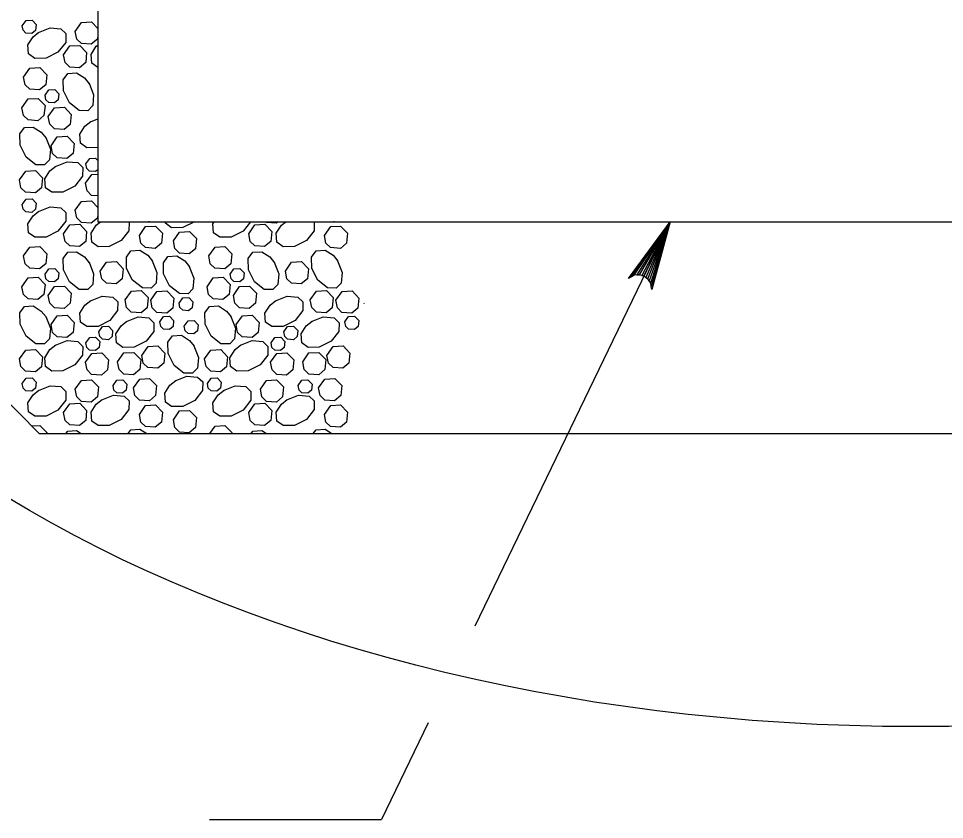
# Model space of a CAD drawing. Extents: x 636530 to 644067, y 294168 to 299122.
# Drawn here: x 638583.31 to 638623.3, y 297807.45 to 297842.04 of the extents above; entities that cross this region are included whole.
import ezdxf

# ---------------------------------------------------------------- set-up
doc = ezdxf.new("R2010")
doc.units = 0
doc.layers.add('1', color=7, linetype='Continuous')

msp = doc.modelspace()

# ---------------------------------------------------------------- linework, layer by layer
at = {"layer": '1'}
for p, q in [((638586.73, 297845.45), (638586.73, 297833.258)), ((638584.205, 297824.114), (638572.013, 297836.306)), ((638586.73, 297833.258), (638651.603, 297833.258)), ((638611.451, 297833.258), (638603.014, 297815.797)), ((638584.205, 297824.114), (638654.128, 297824.114)), ((638600.996, 297811.62), (638598.981, 297807.449)), ((638591.562, 297807.449), (638598.981, 297807.449))]:
    msp.add_line(p, q, dxfattribs=at)
for points in [[(638583.47, 297841.726), (638583.631, 297841.955), (638583.889, 297841.97), (638584.068, 297841.784), (638584.042, 297841.524), (638583.883, 297841.392), (638583.628, 297841.41), (638583.509, 297841.526), (638583.47, 297841.726)], [(638584.166, 297841.431), (638584.669, 297841.631), (638585.132, 297841.591), (638585.351, 297841.382), (638585.344, 297841.007), (638585.011, 297840.581), (638584.496, 297840.323), (638584.01, 297840.315), (638583.737, 297840.509), (638583.711, 297840.896), (638583.933, 297841.242), (638584.187, 297841.444)], [(638585.76, 297841.48), (638586.029, 297841.863), (638586.458, 297841.887), (638586.73, 297841.605)], [(638586.73, 297841.315), (638586.713, 297841.144), (638586.448, 297840.924), (638586.024, 297840.954), (638585.825, 297841.148), (638585.76, 297841.48)], [(638585.254, 297840.468), (638585.523, 297840.851), (638585.952, 297840.875), (638586.25, 297840.566), (638586.207, 297840.132), (638585.942, 297839.912), (638585.518, 297839.942), (638585.319, 297840.136), (638585.254, 297840.468)], [(638586.73, 297839.917), (638586.47, 297840.102), (638586.444, 297840.489), (638586.666, 297840.835), (638586.73, 297840.886)], [(638583.529, 297839.508), (638583.798, 297839.891), (638584.227, 297839.915), (638584.526, 297839.606), (638584.483, 297839.172), (638584.218, 297838.952), (638583.794, 297838.982), (638583.594, 297839.176), (638583.529, 297839.508)], [(638586.352, 297839.238), (638586.552, 297838.735), (638586.512, 297838.273), (638586.303, 297838.053), (638585.928, 297838.061), (638585.502, 297838.394), (638585.244, 297838.909), (638585.236, 297839.395), (638585.43, 297839.668), (638585.817, 297839.694), (638586.162, 297839.472), (638586.365, 297839.218)], [(638584.453, 297838.725), (638584.615, 297838.954), (638584.872, 297838.969), (638585.051, 297838.783), (638585.025, 297838.523), (638584.866, 297838.391), (638584.612, 297838.409), (638584.492, 297838.525), (638584.453, 297838.725)], [(638583.454, 297838.18), (638583.723, 297838.563), (638584.152, 297838.587), (638584.451, 297838.278), (638584.407, 297837.844), (638584.142, 297837.623), (638583.718, 297837.654), (638583.519, 297837.848), (638583.454, 297838.18)], [(638584.59, 297837.8), (638584.859, 297838.183), (638585.288, 297838.207), (638585.587, 297837.898), (638585.544, 297837.464), (638585.279, 297837.244), (638584.855, 297837.274), (638584.655, 297837.468), (638584.59, 297837.8)], [(638586.73, 297836.468), (638586.255, 297836.459), (638585.982, 297836.653), (638585.956, 297837.04), (638586.178, 297837.386), (638586.432, 297837.589)], [(638586.411, 297837.576), (638586.73, 297837.702)], [(638584.481, 297836.896), (638584.681, 297836.393), (638584.641, 297835.931), (638584.432, 297835.711), (638584.057, 297835.718), (638583.631, 297836.051), (638583.373, 297836.566), (638583.365, 297837.052), (638583.559, 297837.325), (638583.946, 297837.351), (638584.292, 297837.129), (638584.494, 297836.875)], [(638584.71, 297836.542), (638584.979, 297836.924), (638585.408, 297836.949), (638585.707, 297836.639), (638585.663, 297836.206), (638585.398, 297835.985), (638584.974, 297836.016), (638584.775, 297836.209), (638584.71, 297836.542)], [(638586.219, 297835.761), (638586.38, 297835.991), (638586.638, 297836.006), (638586.73, 297835.909)], [(638584.898, 297835.652), (638585.401, 297835.852), (638585.863, 297835.812), (638586.083, 297835.603), (638586.076, 297835.228), (638585.742, 297834.802), (638585.227, 297834.544), (638584.742, 297834.536), (638584.468, 297834.73), (638584.442, 297835.117), (638584.664, 297835.463), (638584.918, 297835.665)], [(638586.73, 297835.509), (638586.632, 297835.427), (638586.377, 297835.446), (638586.258, 297835.562), (638586.219, 297835.761)], [(638583.347, 297835.063), (638583.616, 297835.445), (638584.045, 297835.47), (638584.344, 297835.16), (638584.301, 297834.727), (638584.035, 297834.506), (638583.611, 297834.537), (638583.412, 297834.73), (638583.347, 297835.063)], [(638586.201, 297834.921), (638586.47, 297835.303), (638586.73, 297835.318)], [(638586.73, 297834.375), (638586.465, 297834.395), (638586.266, 297834.588), (638586.201, 297834.921)], [(638583.47, 297834), (638583.631, 297834.23), (638583.889, 297834.244), (638584.068, 297834.059), (638584.042, 297833.798), (638583.883, 297833.666), (638583.628, 297833.684), (638583.509, 297833.801), (638583.47, 297834)], [(638585.76, 297833.754), (638586.029, 297834.137), (638586.458, 297834.162), (638586.73, 297833.879)], [(638584.166, 297833.705), (638584.669, 297833.905), (638585.132, 297833.865), (638585.351, 297833.656), (638585.344, 297833.281), (638585.011, 297832.855), (638584.496, 297832.597), (638584.01, 297832.589), (638583.737, 297832.783), (638583.711, 297833.17), (638583.933, 297833.516), (638584.187, 297833.718)], [(638586.73, 297833.59), (638586.713, 297833.418), (638586.448, 297833.198), (638586.024, 297833.229), (638585.825, 297833.422), (638585.76, 297833.754)], [(638588.075, 297833.258), (638588.084, 297833.249), (638588.077, 297832.874), (638587.744, 297832.448), (638587.229, 297832.191), (638586.743, 297832.182), (638586.47, 297832.376), (638586.444, 297832.763), (638586.666, 297833.109), (638586.853, 297833.258)], [(638588.964, 297833.258), (638588.961, 297833.256), (638588.928, 297833.258)], [(638590.902, 297833.258), (638590.406, 297833.01), (638589.921, 297833.002), (638589.648, 297833.196), (638589.643, 297833.258)], [(638593.322, 297833.258), (638593.006, 297832.855), (638592.491, 297832.597), (638592.006, 297832.589), (638591.732, 297832.783), (638591.706, 297833.17), (638591.763, 297833.258)], [(638594.516, 297833.258), (638594.443, 297833.198), (638594.019, 297833.229), (638593.989, 297833.258)], [(638596.07, 297833.258), (638596.08, 297833.249), (638596.073, 297832.874), (638595.739, 297832.448), (638595.224, 297832.191), (638594.739, 297832.182), (638594.465, 297832.376), (638594.439, 297832.763), (638594.661, 297833.109), (638594.848, 297833.258)], [(638596.959, 297833.258), (638596.956, 297833.256), (638596.923, 297833.258)], [(638611.451, 297833.258), (638610.657, 297830.329), (638610.635, 297830.468), (638610.613, 297830.606), (638610.549, 297830.703), (638610.485, 297830.799), (638610.402, 297830.858), (638610.32, 297830.917), (638610.222, 297830.945), (638610.125, 297830.973), (638610.009, 297830.964), (638609.893, 297830.954), (638609.771, 297830.885), (638609.65, 297830.816), (638611.451, 297833.258), (638609.771, 297830.885), (638609.893, 297830.954), (638611.451, 297833.258), (638610.009, 297830.964), (638610.125, 297830.973), (638611.451, 297833.258), (638610.222, 297830.945), (638610.32, 297830.917), (638611.451, 297833.258), (638610.402, 297830.858), (638610.485, 297830.799), (638611.451, 297833.258), (638610.549, 297830.703), (638610.613, 297830.606), (638611.451, 297833.258), (638610.635, 297830.468)], [(638585.254, 297832.742), (638585.523, 297833.125), (638585.952, 297833.15), (638586.25, 297832.84), (638586.207, 297832.406), (638585.942, 297832.186), (638585.518, 297832.217), (638585.319, 297832.41), (638585.254, 297832.742)], [(638588.526, 297832.667), (638588.794, 297833.05), (638589.224, 297833.074), (638589.522, 297832.765), (638589.479, 297832.331), (638589.214, 297832.111), (638588.79, 297832.141), (638588.591, 297832.335), (638588.526, 297832.667)], [(638589.996, 297832.433), (638590.265, 297832.816), (638590.694, 297832.84), (638590.992, 297832.531), (638590.949, 297832.097), (638590.684, 297831.876), (638590.26, 297831.907), (638590.061, 297832.101), (638589.996, 297832.433)], [(638593.249, 297832.742), (638593.518, 297833.125), (638593.947, 297833.15), (638594.246, 297832.84), (638594.203, 297832.406), (638593.937, 297832.186), (638593.513, 297832.217), (638593.314, 297832.41), (638593.249, 297832.742)], [(638596.521, 297832.667), (638596.79, 297833.05), (638597.219, 297833.074), (638597.518, 297832.765), (638597.474, 297832.331), (638597.209, 297832.111), (638596.785, 297832.141), (638596.586, 297832.335), (638596.521, 297832.667)], [(638583.529, 297831.783), (638583.798, 297832.165), (638584.227, 297832.19), (638584.526, 297831.88), (638584.483, 297831.447), (638584.218, 297831.226), (638583.794, 297831.257), (638583.594, 297831.45), (638583.529, 297831.783)], [(638589.085, 297831.578), (638589.285, 297831.075), (638589.245, 297830.612), (638589.036, 297830.393), (638588.661, 297830.4), (638588.235, 297830.733), (638587.977, 297831.248), (638587.969, 297831.734), (638588.163, 297832.007), (638588.55, 297832.033), (638588.895, 297831.811), (638589.098, 297831.557)], [(638591.525, 297831.783), (638591.794, 297832.165), (638592.223, 297832.19), (638592.521, 297831.88), (638592.478, 297831.447), (638592.213, 297831.226), (638591.789, 297831.257), (638591.59, 297831.45), (638591.525, 297831.783)], [(638597.081, 297831.578), (638597.28, 297831.075), (638597.24, 297830.612), (638597.031, 297830.393), (638596.656, 297830.4), (638596.23, 297830.733), (638595.973, 297831.248), (638595.964, 297831.734), (638596.158, 297832.007), (638596.545, 297832.033), (638596.891, 297831.811), (638597.093, 297831.557)], [(638586.352, 297831.513), (638586.552, 297831.01), (638586.512, 297830.547), (638586.303, 297830.328), (638585.928, 297830.335), (638585.502, 297830.668), (638585.244, 297831.183), (638585.236, 297831.669), (638585.43, 297831.942), (638585.817, 297831.968), (638586.162, 297831.746), (638586.365, 297831.492)], [(638590.679, 297831.334), (638590.879, 297830.831), (638590.839, 297830.368), (638590.63, 297830.149), (638590.255, 297830.156), (638589.829, 297830.489), (638589.572, 297831.004), (638589.563, 297831.49), (638589.757, 297831.763), (638590.144, 297831.789), (638590.49, 297831.567), (638590.692, 297831.313)], [(638594.347, 297831.513), (638594.547, 297831.01), (638594.507, 297830.547), (638594.298, 297830.328), (638593.923, 297830.335), (638593.497, 297830.668), (638593.24, 297831.183), (638593.231, 297831.669), (638593.425, 297831.942), (638593.812, 297831.968), (638594.158, 297831.746), (638594.36, 297831.492)], [(638584.453, 297830.999), (638584.615, 297831.228), (638584.872, 297831.243), (638585.051, 297831.057), (638585.025, 297830.797), (638584.866, 297830.665), (638584.612, 297830.683), (638584.492, 297830.799), (638584.453, 297830.999)], [(638586.835, 297831.132), (638587.104, 297831.515), (638587.533, 297831.539), (638587.832, 297831.23), (638587.789, 297830.796), (638587.524, 297830.575), (638587.1, 297830.606), (638586.9, 297830.799), (638586.835, 297831.132)], [(638592.449, 297830.999), (638592.61, 297831.228), (638592.868, 297831.243), (638593.047, 297831.057), (638593.021, 297830.797), (638592.862, 297830.665), (638592.607, 297830.683), (638592.488, 297830.799), (638592.449, 297830.999)], [(638594.831, 297831.132), (638595.099, 297831.515), (638595.529, 297831.539), (638595.827, 297831.23), (638595.784, 297830.796), (638595.519, 297830.575), (638595.095, 297830.606), (638594.896, 297830.799), (638594.831, 297831.132)], [(638583.454, 297830.454), (638583.723, 297830.837), (638584.152, 297830.861), (638584.451, 297830.552), (638584.407, 297830.118), (638584.142, 297829.898), (638583.718, 297829.928), (638583.519, 297830.122), (638583.454, 297830.454)], [(638591.449, 297830.454), (638591.718, 297830.837), (638592.148, 297830.861), (638592.446, 297830.552), (638592.403, 297830.118), (638592.138, 297829.898), (638591.714, 297829.928), (638591.514, 297830.122), (638591.45, 297830.454)], [(638584.59, 297830.075), (638584.859, 297830.457), (638585.288, 297830.482), (638585.587, 297830.172), (638585.544, 297829.738), (638585.279, 297829.518), (638584.855, 297829.549), (638584.655, 297829.742), (638584.59, 297830.074)], [(638592.586, 297830.075), (638592.855, 297830.457), (638593.284, 297830.482), (638593.582, 297830.172), (638593.539, 297829.738), (638593.274, 297829.518), (638592.85, 297829.549), (638592.651, 297829.742), (638592.586, 297830.074)], [(638586.411, 297829.85), (638586.914, 297830.049), (638587.377, 297830.009), (638587.596, 297829.801), (638587.589, 297829.426), (638587.256, 297829), (638586.741, 297828.742), (638586.255, 297828.733), (638585.982, 297828.928), (638585.956, 297829.314), (638586.178, 297829.66), (638586.432, 297829.863)], [(638587.911, 297829.885), (638588.18, 297830.268), (638588.61, 297830.292), (638588.908, 297829.983), (638588.865, 297829.549), (638588.6, 297829.328), (638588.176, 297829.359), (638587.976, 297829.552), (638587.912, 297829.885)], [(638589.018, 297829.869), (638589.286, 297830.251), (638589.716, 297830.276), (638590.014, 297829.966), (638589.971, 297829.533), (638589.706, 297829.312), (638589.282, 297829.343), (638589.083, 297829.536), (638589.018, 297829.869)], [(638590.241, 297829.751), (638590.402, 297829.98), (638590.66, 297829.995), (638590.839, 297829.809), (638590.813, 297829.549), (638590.654, 297829.417), (638590.4, 297829.435), (638590.28, 297829.551), (638590.241, 297829.75)], [(638594.407, 297829.85), (638594.91, 297830.049), (638595.372, 297830.009), (638595.592, 297829.801), (638595.585, 297829.426), (638595.251, 297829), (638594.736, 297828.742), (638594.251, 297828.733), (638593.977, 297828.928), (638593.951, 297829.314), (638594.173, 297829.66), (638594.427, 297829.863)], [(638595.907, 297829.885), (638596.176, 297830.268), (638596.605, 297830.292), (638596.903, 297829.983), (638596.86, 297829.549), (638596.595, 297829.328), (638596.171, 297829.359), (638595.972, 297829.552), (638595.907, 297829.885)], [(638597.013, 297829.869), (638597.282, 297830.251), (638597.711, 297830.276), (638598.01, 297829.966), (638597.967, 297829.533), (638597.701, 297829.312), (638597.277, 297829.343), (638597.078, 297829.536), (638597.013, 297829.869)], [(638584.481, 297829.17), (638584.681, 297828.667), (638584.641, 297828.205), (638584.432, 297827.985), (638584.057, 297827.992), (638583.631, 297828.326), (638583.373, 297828.841), (638583.365, 297829.326), (638583.559, 297829.599), (638583.946, 297829.625), (638584.292, 297829.404), (638584.494, 297829.15)], [(638592.477, 297829.17), (638592.676, 297828.667), (638592.636, 297828.205), (638592.427, 297827.985), (638592.052, 297827.992), (638591.626, 297828.326), (638591.369, 297828.841), (638591.36, 297829.326), (638591.554, 297829.599), (638591.941, 297829.625), (638592.287, 297829.404), (638592.49, 297829.15)], [(638598.244, 297829.71), (638598.237, 297829.75)], [(638584.71, 297828.816), (638584.979, 297829.199), (638585.408, 297829.223), (638585.707, 297828.914), (638585.663, 297828.48), (638585.398, 297828.259), (638584.974, 297828.29), (638584.775, 297828.483), (638584.71, 297828.816)], [(638589.409, 297828.943), (638589.57, 297829.173), (638589.828, 297829.188), (638590.007, 297829.002), (638589.981, 297828.742), (638589.822, 297828.609), (638589.567, 297828.628), (638589.448, 297828.744), (638589.409, 297828.943)], [(638592.705, 297828.816), (638592.974, 297829.199), (638593.404, 297829.223), (638593.702, 297828.914), (638593.659, 297828.48), (638593.394, 297828.259), (638592.97, 297828.29), (638592.77, 297828.483), (638592.705, 297828.816)], [(638597.404, 297828.943), (638597.566, 297829.173), (638597.823, 297829.188), (638598.002, 297829.002), (638597.976, 297828.742), (638597.817, 297828.609), (638597.563, 297828.628), (638597.443, 297828.744), (638597.404, 297828.943)], [(638587.972, 297828.951), (638588.475, 297829.151), (638588.937, 297829.111), (638589.157, 297828.902), (638589.15, 297828.527), (638588.817, 297828.101), (638588.301, 297827.843), (638587.816, 297827.835), (638587.543, 297828.029), (638587.517, 297828.416), (638587.738, 297828.762), (638587.992, 297828.964)], [(638590.468, 297828.754), (638590.629, 297828.984), (638590.887, 297828.999), (638591.066, 297828.813), (638591.04, 297828.553), (638590.881, 297828.42), (638590.627, 297828.439), (638590.507, 297828.555), (638590.468, 297828.754)], [(638595.967, 297828.951), (638596.471, 297829.151), (638596.933, 297829.111), (638597.152, 297828.902), (638597.145, 297828.527), (638596.812, 297828.101), (638596.297, 297827.843), (638595.811, 297827.835), (638595.538, 297828.029), (638595.512, 297828.416), (638595.734, 297828.762), (638595.988, 297828.964)], [(638586.773, 297828.502), (638586.935, 297828.732), (638587.192, 297828.746), (638587.371, 297828.561), (638587.346, 297828.301), (638587.186, 297828.168), (638586.932, 297828.187), (638586.812, 297828.303), (638586.774, 297828.502)], [(638594.769, 297828.502), (638594.93, 297828.732), (638595.188, 297828.746), (638595.367, 297828.561), (638595.341, 297828.301), (638595.182, 297828.168), (638594.927, 297828.187), (638594.808, 297828.303), (638594.769, 297828.502)], [(638584.898, 297827.927), (638585.401, 297828.126), (638585.863, 297828.086), (638586.083, 297827.877), (638586.076, 297827.502), (638585.742, 297827.076), (638585.227, 297826.819), (638584.742, 297826.81), (638584.468, 297827.004), (638584.442, 297827.391), (638584.664, 297827.737), (638584.918, 297827.939)], [(638586.219, 297828.036), (638586.38, 297828.265), (638586.638, 297828.28), (638586.817, 297828.094), (638586.791, 297827.834), (638586.632, 297827.702), (638586.377, 297827.72), (638586.258, 297827.836), (638586.219, 297828.036)], [(638590.874, 297827.901), (638591.074, 297827.398), (638591.034, 297826.936), (638590.825, 297826.716), (638590.45, 297826.723), (638590.024, 297827.057), (638589.767, 297827.572), (638589.758, 297828.057), (638589.952, 297828.331), (638590.339, 297828.356), (638590.685, 297828.135), (638590.887, 297827.881)], [(638592.893, 297827.927), (638593.396, 297828.126), (638593.858, 297828.086), (638594.078, 297827.877), (638594.071, 297827.502), (638593.738, 297827.076), (638593.223, 297826.819), (638592.737, 297826.81), (638592.464, 297827.004), (638592.438, 297827.391), (638592.66, 297827.737), (638592.914, 297827.939)], [(638594.214, 297828.036), (638594.375, 297828.265), (638594.633, 297828.28), (638594.812, 297828.094), (638594.786, 297827.834), (638594.627, 297827.702), (638594.373, 297827.72), (638594.253, 297827.836), (638594.214, 297828.036)], [(638583.347, 297827.337), (638583.616, 297827.719), (638584.045, 297827.744), (638584.344, 297827.434), (638584.301, 297827.001), (638584.035, 297826.78), (638583.611, 297826.811), (638583.412, 297827.004), (638583.347, 297827.337)], [(638586.201, 297827.195), (638586.47, 297827.577), (638586.899, 297827.602), (638587.197, 297827.293), (638587.154, 297826.859), (638586.889, 297826.638), (638586.465, 297826.669), (638586.266, 297826.862), (638586.201, 297827.195)], [(638587.588, 297827.211), (638587.857, 297827.593), (638588.286, 297827.618), (638588.585, 297827.308), (638588.542, 297826.875), (638588.276, 297826.654), (638587.852, 297826.685), (638587.653, 297826.878), (638587.588, 297827.211)], [(638588.631, 297827.491), (638588.9, 297827.874), (638589.329, 297827.898), (638589.628, 297827.589), (638589.585, 297827.155), (638589.319, 297826.935), (638588.895, 297826.965), (638588.696, 297827.159), (638588.631, 297827.491)], [(638591.342, 297827.337), (638591.611, 297827.719), (638592.041, 297827.744), (638592.339, 297827.434), (638592.296, 297827.001), (638592.031, 297826.78), (638591.607, 297826.811), (638591.407, 297827.004), (638591.343, 297827.337)], [(638594.196, 297827.195), (638594.465, 297827.577), (638594.894, 297827.602), (638595.193, 297827.293), (638595.15, 297826.859), (638594.884, 297826.638), (638594.46, 297826.669), (638594.261, 297826.862), (638594.196, 297827.195)], [(638595.583, 297827.211), (638595.852, 297827.593), (638596.282, 297827.618), (638596.58, 297827.308), (638596.537, 297826.875), (638596.272, 297826.654), (638595.848, 297826.685), (638595.648, 297826.878), (638595.584, 297827.211)], [(638596.626, 297827.491), (638596.895, 297827.874), (638597.325, 297827.898), (638597.623, 297827.589), (638597.58, 297827.155), (638597.315, 297826.935), (638596.891, 297826.965), (638596.691, 297827.159), (638596.627, 297827.491)], [(638583.47, 297826.274), (638583.631, 297826.504), (638583.889, 297826.518), (638584.068, 297826.333), (638584.042, 297826.073), (638583.883, 297825.94), (638583.628, 297825.959), (638583.509, 297826.075), (638583.47, 297826.274)], [(638585.76, 297826.029), (638586.029, 297826.411), (638586.458, 297826.436), (638586.756, 297826.126), (638586.713, 297825.693), (638586.448, 297825.472), (638586.024, 297825.503), (638585.825, 297825.696), (638585.76, 297826.029)], [(638587.391, 297826.186), (638587.553, 297826.415), (638587.81, 297826.43), (638587.989, 297826.244), (638587.963, 297825.984), (638587.804, 297825.852), (638587.55, 297825.87), (638587.43, 297825.986), (638587.391, 297826.186)], [(638588.273, 297826.087), (638588.541, 297826.469), (638588.971, 297826.494), (638589.269, 297826.184), (638589.226, 297825.751), (638588.961, 297825.53), (638588.537, 297825.561), (638588.337, 297825.754), (638588.273, 297826.087)], [(638590.077, 297826.393), (638590.58, 297826.592), (638591.042, 297826.552), (638591.262, 297826.343), (638591.255, 297825.968), (638590.922, 297825.542), (638590.406, 297825.285), (638589.921, 297825.276), (638589.648, 297825.47), (638589.622, 297825.857), (638589.843, 297826.203), (638590.097, 297826.406)], [(638591.465, 297826.274), (638591.626, 297826.504), (638591.884, 297826.518), (638592.063, 297826.333), (638592.037, 297826.073), (638591.878, 297825.94), (638591.624, 297825.959), (638591.504, 297826.075), (638591.465, 297826.274)], [(638593.755, 297826.029), (638594.024, 297826.411), (638594.453, 297826.436), (638594.752, 297826.126), (638594.709, 297825.693), (638594.443, 297825.472), (638594.019, 297825.503), (638593.82, 297825.696), (638593.755, 297826.029)], [(638595.387, 297826.186), (638595.548, 297826.415), (638595.806, 297826.43), (638595.985, 297826.244), (638595.959, 297825.984), (638595.8, 297825.852), (638595.545, 297825.87), (638595.426, 297825.986), (638595.387, 297826.186)], [(638596.268, 297826.087), (638596.537, 297826.469), (638596.966, 297826.494), (638597.265, 297826.184), (638597.221, 297825.751), (638596.956, 297825.53), (638596.532, 297825.561), (638596.333, 297825.754), (638596.268, 297826.087)], [(638584.166, 297825.98), (638584.669, 297826.179), (638585.132, 297826.139), (638585.351, 297825.93), (638585.344, 297825.555), (638585.011, 297825.129), (638584.496, 297824.872), (638584.01, 297824.863), (638583.737, 297825.057), (638583.711, 297825.444), (638583.933, 297825.79), (638584.187, 297825.993)], [(638592.162, 297825.98), (638592.665, 297826.179), (638593.127, 297826.139), (638593.347, 297825.93), (638593.34, 297825.555), (638593.006, 297825.129), (638592.491, 297824.872), (638592.006, 297824.863), (638591.732, 297825.057), (638591.706, 297825.444), (638591.928, 297825.79), (638592.182, 297825.993)], [(638586.899, 297825.573), (638587.402, 297825.772), (638587.865, 297825.732), (638588.084, 297825.524), (638588.077, 297825.149), (638587.744, 297824.723), (638587.229, 297824.465), (638586.743, 297824.456), (638586.47, 297824.651), (638586.444, 297825.037), (638586.666, 297825.383), (638586.92, 297825.586)], [(638594.895, 297825.573), (638595.398, 297825.772), (638595.86, 297825.732), (638596.08, 297825.524), (638596.073, 297825.149), (638595.739, 297824.723), (638595.224, 297824.465), (638594.739, 297824.456), (638594.465, 297824.651), (638594.439, 297825.037), (638594.661, 297825.383), (638594.915, 297825.586)], [(638585.254, 297825.017), (638585.523, 297825.399), (638585.952, 297825.424), (638586.25, 297825.114), (638586.207, 297824.681), (638585.942, 297824.46), (638585.518, 297824.491), (638585.319, 297824.684), (638585.254, 297825.017)], [(638588.526, 297824.942), (638588.794, 297825.324), (638589.224, 297825.349), (638589.522, 297825.039), (638589.479, 297824.606), (638589.214, 297824.385), (638588.79, 297824.416), (638588.591, 297824.609), (638588.526, 297824.942)], [(638593.249, 297825.017), (638593.518, 297825.399), (638593.947, 297825.424), (638594.246, 297825.114), (638594.203, 297824.681), (638593.937, 297824.46), (638593.513, 297824.491), (638593.314, 297824.684), (638593.249, 297825.017)], [(638596.521, 297824.942), (638596.79, 297825.324), (638597.219, 297825.349), (638597.518, 297825.039), (638597.474, 297824.606), (638597.209, 297824.385), (638596.785, 297824.416), (638596.586, 297824.609), (638596.521, 297824.942)], [(638589.996, 297824.707), (638590.265, 297825.09), (638590.694, 297825.114), (638590.992, 297824.805), (638590.949, 297824.371), (638590.684, 297824.151), (638590.26, 297824.181), (638590.061, 297824.375), (638589.996, 297824.707)], [(638583.876, 297824.444), (638584.227, 297824.464), (638584.526, 297824.154), (638584.522, 297824.114)], [(638591.565, 297824.114), (638591.794, 297824.439), (638592.223, 297824.464), (638592.521, 297824.154), (638592.517, 297824.114)], [(638585.357, 297824.114), (638585.43, 297824.216), (638585.817, 297824.242), (638586.016, 297824.114)], [(638588.044, 297824.114), (638588.163, 297824.281), (638588.55, 297824.307), (638588.851, 297824.114)], [(638593.353, 297824.114), (638593.425, 297824.216), (638593.812, 297824.242), (638594.011, 297824.114)], [(638596.04, 297824.114), (638596.158, 297824.281), (638596.545, 297824.307), (638596.846, 297824.114)]]:
    msp.add_lwpolyline(points, dxfattribs=at)
msp.add_ellipse((638622.056, 297845.26), major_axis=(-55.48, 0), ratio=0.609266, dxfattribs=at)

doc.saveas('drawing.dxf')
